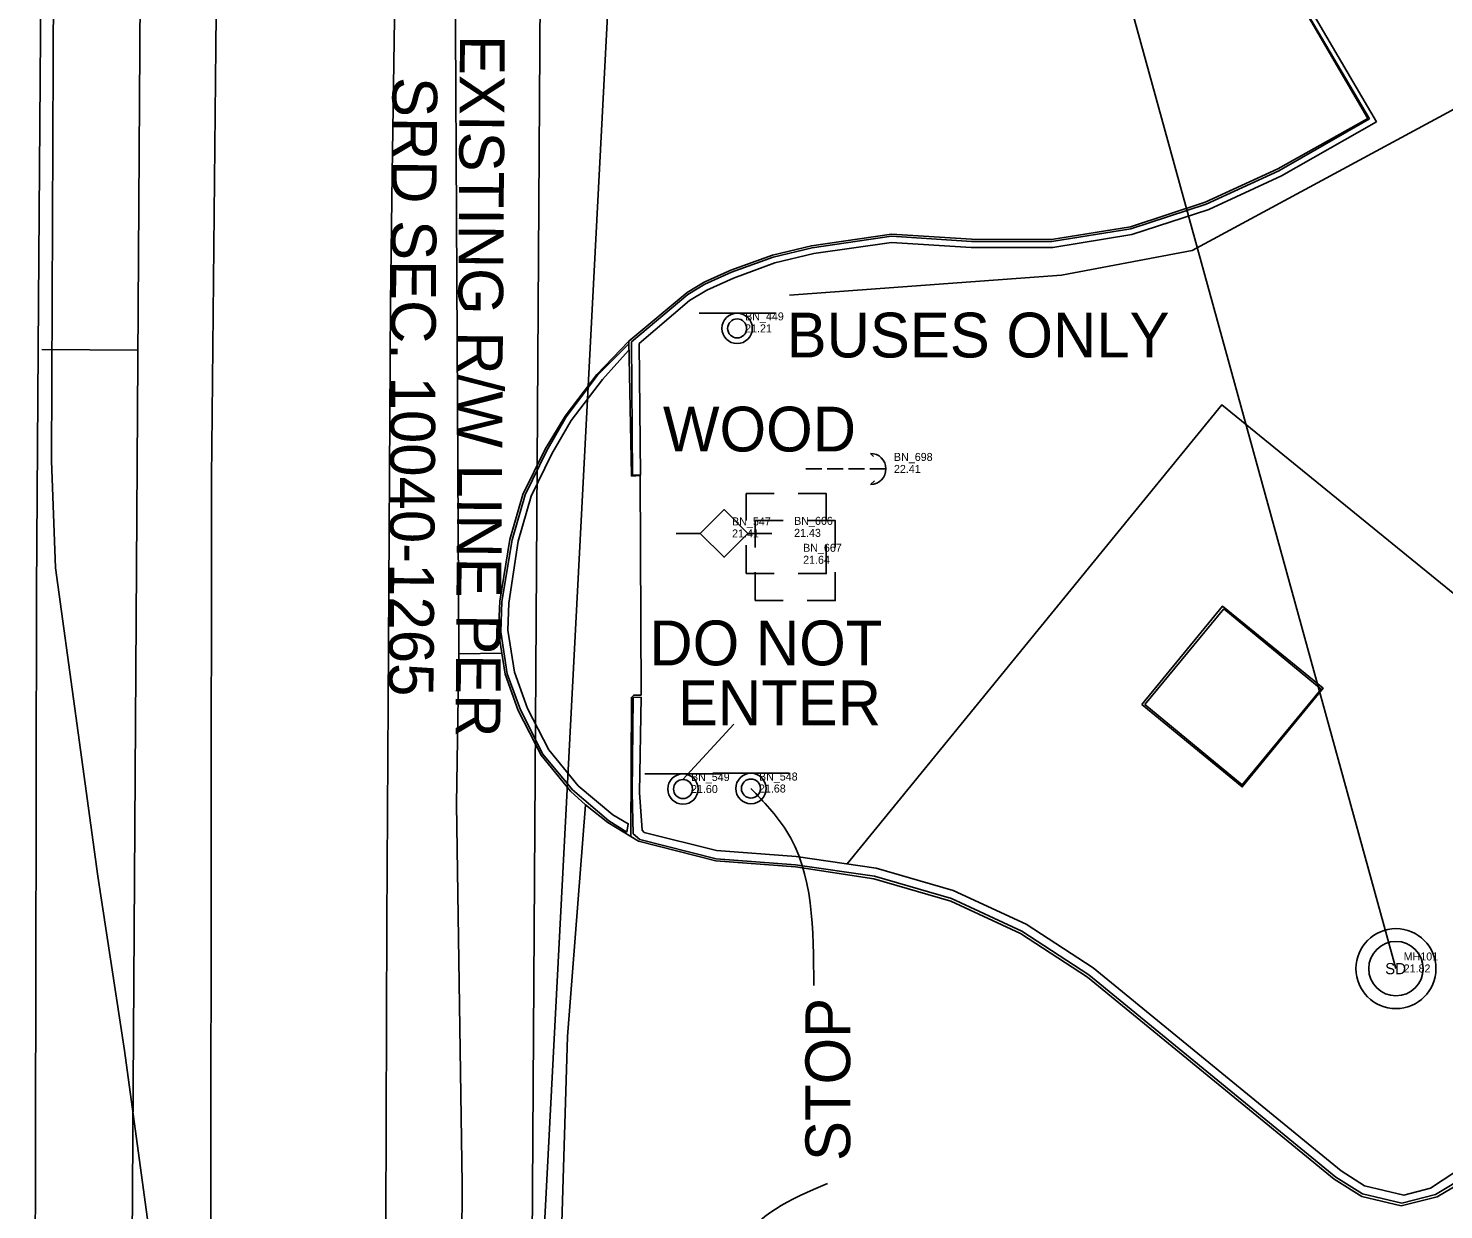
# Model space of a CAD drawing. Extents: x 509744 to 512285, y 1314862 to 1316822.
# Drawn here: x 510478 to 510566.4, y 1315751.2 to 1315825 of the extents above; entities that cross this region are included whole.
import ezdxf

# ---------------------------------------------------------------- set-up
doc = ezdxf.new("R2010")
doc.units = 0
for name, color, linetype in [('BaselineSurvey', 7, 'Continuous'), ('CGBack_ep', 7, 'Continuous'), ('CGFace_ep', 7, 'Continuous'), ('ConcSlabs_ep', 7, 'Continuous'), ('Driveway_ep', 7, 'Continuous'), ('ElecAer_ep', 7, 'Continuous'), ('Fence_ep', 7, 'Continuous'), ('GuyWireAnchor_ep', 7, 'Continuous'), ('ManholeSW_ep', 7, 'Continuous'), ('PavtAsphalt_ep', 7, 'Continuous'), ('PavtBreak_ep', 7, 'Continuous'), ('PipeCulvert_ep', 7, 'Continuous'), ('PMRK_ep', 7, 'Continuous'), ('PoleElec_ep', 7, 'Continuous'), ('PullBox_ep', 7, 'Continuous'), ('RWLine_ep', 7, 'Continuous'), ('SidewalkBack_ep', 7, 'Continuous'), ('SignSingle_ep', 7, 'Continuous'), ('TextElevLabel', 7, 'Continuous'), ('TextNotes', 7, 'Continuous'), ('TextPtLabel', 7, 'Continuous'), ('TextTopoLabel_ep', 7, 'Continuous')]:
    doc.layers.add(name, color=color, linetype=linetype)

msp = doc.modelspace()

# ---------------------------------------------------------------- linework, layer by layer
at = {"layer": 'BaselineSurvey'}
for p, q in [((510484.134, 1315694.907), (510491.264, 1316815.908)), ((510484.834, 1315804.928), (510478.834, 1315804.966))]:
    msp.add_line(p, q, dxfattribs=at)
at = {"layer": 'CGBack_ep'}
msp.add_line((510556.512, 1315828.995), (510562.248, 1315819.203), dxfattribs=at)
for points in [[(510562.248, 1315819.203), (510556.308, 1315815.817), (510551.762, 1315813.726), (510546.957, 1315812.149), (510542.027, 1315811.35), (510536.922, 1315811.348), (510531.927, 1315811.664), (510527.09, 1315810.963), (510524.65, 1315810.38), (510522.062, 1315809.439), (510520.396, 1315808.69), (510519.317, 1315808.04), (510516.168, 1315805.344)], [(510516.168, 1315805.344), (510516.246, 1315797.124), (510515.741, 1315797.117)], [(510510.718, 1315798.444), (510511.916, 1315800.531), (510513.876, 1315803.105), (510515.51, 1315804.906)], [(510510.718, 1315798.444), (510509.408, 1315795.805), (510508.596, 1315792.998), (510508.031, 1315789.124), (510507.954, 1315787.431), (510508.366, 1315784.8), (510509.183, 1315782.539), (510510.516, 1315779.945), (510512.364, 1315777.708), (510514.521, 1315775.894)], [(510516.485, 1315774.786), (510516.349, 1315774.937), (510516.189, 1315777.28), (510516.282, 1315783.238), (510515.782, 1315783.232)], [(510514.521, 1315775.894), (510515.482, 1315775.333), (510515.395, 1315774.797)], [(510516.485, 1315774.786), (510520.996, 1315773.664), (510525.97, 1315773.284), (510530.968, 1315772.562), (510535.785, 1315771.163), (510540.351, 1315769.058), (510544.538, 1315766.32), (510560.034, 1315753.642), (510561.489, 1315752.7), (510563.945, 1315752.124), (510565.628, 1315752.566), (510567.934, 1315754.081)]]:
    msp.add_lwpolyline(points, dxfattribs=at)
at = {"layer": 'CGFace_ep'}
for p, q in [((510556.112, 1315829.073), (510561.797, 1315819.397)), ((510514.279, 1315775.515), (510515.395, 1315774.797))]:
    msp.add_line(p, q, dxfattribs=at)
for points in [[(510561.797, 1315819.397), (510556.141, 1315816.144), (510551.595, 1315814.054), (510546.891, 1315812.511), (510541.959, 1315811.725), (510536.929, 1315811.729), (510531.935, 1315812.045), (510526.973, 1315811.326), (510524.533, 1315810.742), (510521.945, 1315809.802), (510520.279, 1315809.053), (510519.201, 1315808.402), (510515.697, 1315805.446)], [(510510.403, 1315798.658), (510511.598, 1315800.765), (510513.562, 1315803.365), (510515.497, 1315805.297)], [(510510.403, 1315798.658), (510509.035, 1315795.883), (510508.223, 1315793.076), (510507.591, 1315789.216), (510507.514, 1315787.334), (510507.927, 1315784.702), (510508.744, 1315782.442), (510510.145, 1315779.69), (510511.993, 1315777.454), (510514.279, 1315775.515)], [(510515.782, 1315783.232), (510515.728, 1315777.292), (510515.801, 1315774.709), (510516.206, 1315774.348)], [(510516.206, 1315774.348), (510520.968, 1315773.144), (510525.942, 1315772.765), (510530.865, 1315772.058), (510535.681, 1315770.66), (510540.082, 1315768.62), (510544.268, 1315765.882), (510559.701, 1315753.25), (510561.362, 1315752.201), (510563.818, 1315751.625), (510565.933, 1315752.151), (510567.966, 1315753.387)]]:
    msp.add_lwpolyline(points, dxfattribs=at)
at = {"layer": 'ConcSlabs_ep'}
msp.add_lwpolyline([(510547.772, 1315782.795), (510553.839, 1315777.771), (510558.78, 1315783.737), (510552.713, 1315788.761)], close=True, dxfattribs=at)
at = {"layer": 'Driveway_ep'}
for p, q in [((510556.043, 1315829.1), (510561.698, 1315819.411)), ((510514.207, 1315775.401), (510512.814, 1315776.509))]:
    msp.add_line(p, q, dxfattribs=at)
for points in [[(510505.467, 1315845.769), (510504.651, 1315832.848), (510504.89, 1315785.958), (510507.589, 1315785.989)], [(510561.698, 1315819.411), (510556.079, 1315816.265), (510551.533, 1315814.174), (510546.866, 1315812.644), (510541.934, 1315811.856), (510536.932, 1315811.863), (510531.938, 1315812.179), (510526.932, 1315811.454), (510524.492, 1315810.87), (510521.904, 1315809.93), (510520.238, 1315809.181), (510519.159, 1315808.53), (510515.531, 1315805.483)], [(510515.531, 1315805.483), (510513.512, 1315803.408), (510511.541, 1315800.807), (510510.292, 1315798.733)], [(510510.292, 1315798.733), (510508.904, 1315795.91), (510508.092, 1315793.103), (510507.459, 1315789.244), (510507.383, 1315787.305), (510507.589, 1315785.989)], [(510511.171, 1315744.928), (510511.689, 1315762.037), (510512.814, 1315776.509)], [(510628.486, 1315703.218), (510624.636, 1315706.409), (510620.766, 1315709.574), (510567.977, 1315753.157), (510566.033, 1315752.015), (510563.776, 1315751.461), (510561.32, 1315752.036), (510559.591, 1315753.12), (510544.179, 1315765.738), (510539.993, 1315768.475), (510535.647, 1315770.493), (510530.831, 1315771.892), (510525.935, 1315772.631), (510520.961, 1315773.01), (510516.133, 1315774.235), (510514.207, 1315775.401)]]:
    msp.add_lwpolyline(points, dxfattribs=at)
at = {"layer": 'ElecAer_ep'}
msp.add_lwpolyline([(510545.674, 1315586.019), (510506.94, 1315686.686), (510515.37, 1315848.689), (510519.717, 1315939.401)], dxfattribs=at)
at = {"layer": 'Fence_ep'}
msp.add_lwpolyline([(510525.565, 1315808.372), (510542.557, 1315809.621), (510550.728, 1315811.161), (510566.935, 1315819.9), (510587.395, 1315832.958), (510600.79, 1315842.401)], dxfattribs=at)
at = {"layer": 'GuyWireAnchor_ep'}
for p, q in [((510530.615, 1315798.481), (510530.808, 1315798.288)), ((510526.588, 1315797.518), (510527.588, 1315797.518)), ((510527.921, 1315797.518), (510528.921, 1315797.518)), ((510529.255, 1315797.518), (510530.255, 1315797.518)), ((510530.588, 1315797.508), (510531.588, 1315797.508)), ((510530.63, 1315796.535), (510530.868, 1315796.768))]:
    msp.add_line(p, q, dxfattribs=at)
msp.add_arc((510530.615, 1315797.508), 0.973, 271.13997, 90.0059, dxfattribs=at)
at = {"layer": 'ManholeSW_ep'}
for radius in [2.5, 1.7]:
    msp.add_circle((510563.458, 1315766.278), radius, dxfattribs=at)
at = {"layer": 'PavtAsphalt_ep'}
msp.add_lwpolyline([(510507.589, 1315785.989), (510507.796, 1315784.674), (510508.613, 1315782.413), (510510.034, 1315779.615), (510511.882, 1315777.378), (510512.814, 1315776.509)], dxfattribs=at)
at = {"layer": 'PavtBreak_ep'}
msp.add_lwpolyline([(510504.89, 1315785.958), (510504.752, 1315776.551), (510505.1, 1315752.838), (510505.009, 1315734.712)], dxfattribs=at)
at = {"layer": 'PipeCulvert_ep'}
msp.add_line((510502.341, 1315988.248), (510563.442, 1315766.288), dxfattribs=at)
at = {"layer": 'PMRK_ep'}
for points in [[(510490.21, 1315873.872), (510489.961, 1315848.874), (510489.712, 1315823.876), (510489.464, 1315798.877), (510489.446, 1315797.036), (510489.419, 1315772.036), (510489.4, 1315753.711), (510489.424, 1315728.711), (510489.433, 1315720.259)], [(510501.274, 1315873.524), (510501.14, 1315848.525), (510501.1, 1315840.936), (510500.739, 1315815.938), (510500.622, 1315807.881), (510500.483, 1315782.881), (510500.407, 1315769.216), (510500.319, 1315744.217), (510500.231, 1315719.217), (510500.143, 1315694.217), (510500.163, 1315678.23)], [(510478.996, 1315857.956), (510478.816, 1315832.957), (510478.635, 1315807.957), (510478.504, 1315789.892), (510478.455, 1315764.892), (510478.44, 1315757.169), (510478.392, 1315732.169), (510478.36, 1315716.004), (510477.993, 1315703.823), (510480.36, 1315707.039), (510483.335, 1315713.774), (510486.266, 1315722.878), (510487.222, 1315729.873), (510487.243, 1315735.827), (510486.939, 1315740.889), (510485.615, 1315749.384), (510484.008, 1315761.16), (510482.336, 1315772.048), (510480.959, 1315782.067), (510479.686, 1315791.325), (510479.445, 1315798.02), (510479.55, 1315823.02), (510479.625, 1315841.097), (510479.696, 1315857.979)]]:
    msp.add_lwpolyline(points, dxfattribs=at)
at = {"layer": 'PoleElec_ep'}
for p, q in [((510518.485, 1315793.476), (510519.985, 1315793.476)), ((510524.461, 1315793.476), (510522.961, 1315793.476))]:
    msp.add_line(p, q, dxfattribs=at)
msp.add_lwpolyline([(510519.985, 1315793.476), (510521.473, 1315794.964), (510522.961, 1315793.476), (510521.473, 1315791.988), (510519.985, 1315793.476)], dxfattribs=at)
at = {"layer": 'PullBox_ep'}
for points in [[(510524.596, 1315795.963), (510522.862, 1315795.963), (510522.862, 1315794.288)], [(510527.857, 1315794.288), (510527.857, 1315795.963), (510526.096, 1315795.963)], [(510525.157, 1315794.278), (510523.424, 1315794.278), (510523.424, 1315792.603)], [(510528.419, 1315792.603), (510528.419, 1315794.278), (510526.657, 1315794.278)], [(510522.862, 1315792.736), (510522.862, 1315790.963)], [(510526.096, 1315790.963), (510527.857, 1315790.963), (510527.857, 1315792.736)], [(510522.862, 1315790.963), (510524.596, 1315790.963)], [(510523.424, 1315791.051), (510523.424, 1315789.278)], [(510526.657, 1315789.278), (510528.419, 1315789.278), (510528.419, 1315791.051)], [(510523.424, 1315789.278), (510525.157, 1315789.278)]]:
    msp.add_lwpolyline(points, dxfattribs=at)
at = {"layer": 'RWLine_ep'}
msp.add_line((510509.14, 1315695.788), (510510.666, 1315935.625), dxfattribs=at)
at = {"layer": 'SidewalkBack_ep'}
msp.add_line((510515.741, 1315797.117), (510515.697, 1315805.446), dxfattribs=at)
for points in [[(510515.531, 1315805.483), (510515.688, 1315797.117), (510515.691, 1315797.063), (510516.219, 1315797.09), (510516.284, 1315783.371)], [(510529.168, 1315772.822), (510552.585, 1315801.522), (510571.278, 1315786.287)], [(510515.652, 1315774.526), (510515.686, 1315783.231), (510515.824, 1315783.374), (510516.284, 1315783.371)]]:
    msp.add_lwpolyline(points, dxfattribs=at)
msp.add_lwpolyline([(510547.579, 1315782.778), (510553.851, 1315777.638), (510558.902, 1315783.801), (510552.63, 1315788.941)], close=True, dxfattribs=at)
at = {"layer": 'SignSingle_ep'}
for p, q in [((510519.913, 1315807.241), (510524.663, 1315807.241)), ((510516.53, 1315778.452), (510521.28, 1315778.452)), ((510520.778, 1315778.484), (510525.528, 1315778.484))]:
    msp.add_line(p, q, dxfattribs=at)
for centre, radius in [((510522.288, 1315806.291), 0.95), ((510522.288, 1315806.291), 0.594), ((510518.905, 1315777.502), 0.95), ((510523.153, 1315777.534), 0.95), ((510518.905, 1315777.502), 0.594), ((510523.153, 1315777.534), 0.594)]:
    msp.add_circle(centre, radius, dxfattribs=at)
at = {"layer": 'TextTopoLabel_ep'}
msp.add_line((510522.072, 1315781.554), (510518.905, 1315778.096), dxfattribs=at)
for points in [[(510523.153, 1315777.534), (510525.339, 1315774.944), (510527.072, 1315765.215)], [(510527.929, 1315752.847), (510522.69, 1315749.016), (510522.69, 1315745.437)]]:
    msp.add_spline(points, degree=3, dxfattribs=at)

# ---------------------------------------------------------------- texts
at = {"layer": 'ManholeSW_ep'}
msp.add_text('SD', height=0.7, dxfattribs=at).set_placement((510562.786, 1315765.928))
at = {"layer": 'TextElevLabel'}
for s, p in [('21.21', (510522.788, 1315806.041)), ('22.41', (510532.088, 1315797.258)), ('21.41', (510521.973, 1315793.226)), ('21.43', (510525.85, 1315793.263)), ('21.64', (510526.411, 1315791.578)), ('21.60', (510519.405, 1315777.252)), ('21.68', (510523.653, 1315777.284)), ('21.82', (510563.942, 1315766.038))]:
    msp.add_text(s, height=0.5, dxfattribs=at).set_placement(p)
at = {"layer": 'TextNotes'}
for s, p in [('EXISTING R/W LINE PER', (510504.97, 1315824.632)), ('SRD SEC. 10040-1265', (510500.754, 1315822.011))]:
    msp.add_text(s, height=2.8, rotation=269.63561, dxfattribs=at).set_placement(p)
at = {"layer": 'TextPtLabel'}
for s, p in [('BN_449', (510522.788, 1315806.791)), ('BN_698', (510532.088, 1315798.008)), ('BN_547', (510521.973, 1315793.976)), ('BN_666', (510525.85, 1315794.013)), ('BN_667', (510526.411, 1315792.328)), ('BN_549', (510519.405, 1315778.002)), ('BN_548', (510523.653, 1315778.034)), ('MH101', (510563.942, 1315766.788))]:
    msp.add_text(s, height=0.5, dxfattribs=at).set_placement(p)
at = {"layer": 'TextTopoLabel_ep'}
for s, p in [('BUSES ONLY', (510525.382, 1315804.474)), ('WOOD', (510517.654, 1315798.598))]:
    msp.add_text(s, height=2.8, dxfattribs=at).set_placement(p)
for s, rotation, p in [('DO NOT', 360, (510516.805, 1315785.232)), ('ENTER', 360, (510518.589, 1315781.493)), ('STOP', 90, (510529.354, 1315754.255))]:
    msp.add_text(s, height=2.8, rotation=rotation, dxfattribs=at).set_placement(p)

doc.saveas('drawing.dxf')
